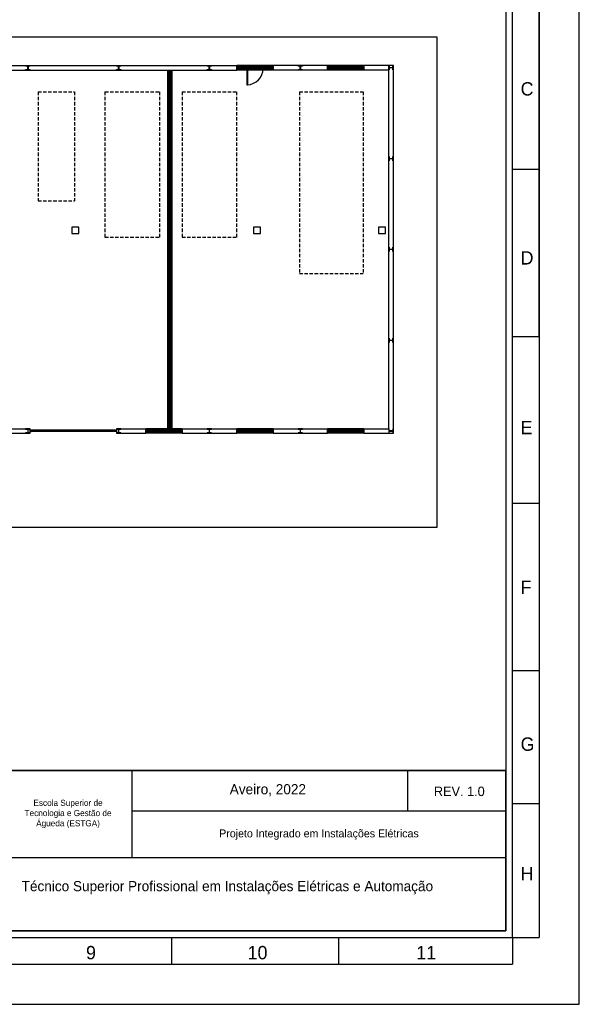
# Model space of a CAD drawing. Header units: millimetres. Extents: x -559 to 10735, y -2326 to 222.
# Tile 565 of 656: x 5576 to 5741, y -1013 to -721. Entities that reach past the tile are written whole.
import ezdxf

# ---------------------------------------------------------------- set-up
doc = ezdxf.new("R2010")
doc.units = ezdxf.units.MM
doc.header["$LTSCALE"] = 4
doc.linetypes.add('HIDDEN', pattern=[0.375, 0.25, -0.125])
for name, color, linetype in [('Cabeçalho', 252, 'Continuous'), ('Extremos da Area Total', 253, 'Continuous'), ('Modelo', 251, 'Continuous'), ('Modificaçoes da Planta Baixa', 255, 'Continuous'), ('Planta Baixa', 251, 'Continuous'), ('Texto Cabeçalho', 3, 'Continuous')]:
    doc.layers.add(name, color=color, linetype=linetype)

# ---------------------------------------------------------------- blocks, each defined once
blk = doc.blocks.new('AUW01D3S-flat-27-flat-1')
at = {"color": 9}
for p, q in [((0, 0.125), (-2, 0.125)), ((0, -0.125), (-2, -0.125))]:
    blk.add_line(p, q, dxfattribs=at)
blk = doc.blocks.new('AUD18D1S-flat-57-flat-1')
at = {"color": 9}
for p, q in [((-2, -0.125), (-2, 0.125)), ((0, 0.125), (0, -0.125))]:
    blk.add_line(p, q, dxfattribs=at)
blk = doc.blocks.new('AUD19D1S-flat-57-flat-1')
at = {"color": 9}
for p, q in [((-2, 0), (-2, 0)), ((0, 0), (0, 0))]:
    blk.add_line(p, q, dxfattribs=at)
blk = doc.blocks.new('AUD37D1S-flat-177-flat-1')
at = {"color": 9}
for p, q in [((-0.05, 0.05), (-0.05, -0.05)), ((0, 0.05), (-0.05, 0.05)), ((0, -0.05), (0, 0.05)), ((-0.05, -0.05), (0, -0.05))]:
    blk.add_line(p, q, dxfattribs=at)
at = {"color": 9, "width": 0.5, "flags": 3}
for p in [(-0.05, 0), (-0.05, -0.05)]:
    blk.add_attdef('JAMBPT', p, '', height=0.01, rotation=180, dxfattribs=at)
at = {"color": 9, "oblique": 36.8699, "width": 1.25, "flags": 3}
for p in [(-0.05, 0.05), (-0.05, 0), (-0.05, -0.05)]:
    blk.add_attdef('JAMBPT', p, '', height=0.00632, rotation=243.4349, dxfattribs=at)
blk = doc.blocks.new('AUD37D1S-flat-176-flat-1')
at = {"color": 9}
for p, q in [((0, -0.05), (0, 0.05)), ((0, 0.05), (0.05, 0.05)), ((0.05, 0.05), (0.05, -0.05)), ((0.05, -0.05), (0, -0.05))]:
    blk.add_line(p, q, dxfattribs=at)
at = {"color": 9, "text_generation_flag": 4, "width": 1.25, "flags": 3}
for p in [(0.05, 0.05), (0.05, 0), (0.05, -0.05)]:
    blk.add_attdef('JAMBPT', p, '', height=0.00632, rotation=296.5651, dxfattribs=at)
at = {"color": 9, "text_generation_flag": 4, "width": 0.5, "flags": 3}
for p in [(0.05, 0), (0.05, -0.05)]:
    blk.add_attdef('JAMBPT', p, '', height=0.01, dxfattribs=at)
blk = doc.blocks.new('AUD40D1S-flat-54-flat-1')
at = {"color": 9}
for p, q in [((-1, 0.05), (-1, -0.05)), ((1, 0.05), (-1, 0.05)), ((1, -0.05), (1, 0.05)), ((-1, -0.05), (1, -0.05))]:
    blk.add_line(p, q, dxfattribs=at)
blk = doc.blocks.new('AUD40D1S-flat-53-flat-1')
at = {"color": 9}
for p, q in [((-1, 0.05), (-1, -0.05)), ((1, 0.05), (-1, 0.05)), ((1, -0.05), (1, 0.05)), ((-1, -0.05), (1, -0.05))]:
    blk.add_line(p, q, dxfattribs=at)
blk = doc.blocks.new('AUD37D1S-flat-175-flat-1')
at = {"color": 9}
for p, q in [((-0.05, 0.05), (-0.05, -0.05)), ((0, 0.05), (-0.05, 0.05)), ((0, -0.05), (0, 0.05)), ((-0.05, -0.05), (0, -0.05))]:
    blk.add_line(p, q, dxfattribs=at)
at = {"color": 9, "width": 0.5, "flags": 3}
for p in [(-0.05, 0), (-0.05, -0.05)]:
    blk.add_attdef('JAMBPT', p, '', height=0.01, rotation=180, dxfattribs=at)
at = {"color": 9, "oblique": 36.8699, "width": 1.25, "flags": 3}
for p in [(-0.05, 0.05), (-0.05, 0), (-0.05, -0.05)]:
    blk.add_attdef('JAMBPT', p, '', height=0.00632, rotation=243.4349, dxfattribs=at)
blk = doc.blocks.new('AUD37D1S-flat-174-flat-1')
at = {"color": 9}
for p, q in [((-0.05, 0.05), (-0.05, -0.05)), ((0, 0.05), (-0.05, 0.05)), ((0, -0.05), (0, 0.05)), ((-0.05, -0.05), (0, -0.05))]:
    blk.add_line(p, q, dxfattribs=at)
at = {"color": 9, "width": 0.5, "flags": 3}
for p in [(-0.05, 0), (-0.05, -0.05)]:
    blk.add_attdef('JAMBPT', p, '', height=0.01, rotation=180, dxfattribs=at)
at = {"color": 9, "oblique": 36.8699, "width": 1.25, "flags": 3}
for p in [(-0.05, 0.05), (-0.05, 0), (-0.05, -0.05)]:
    blk.add_attdef('JAMBPT', p, '', height=0.00632, rotation=243.4349, dxfattribs=at)
blk = doc.blocks.new('AUD37D1S-flat-173-flat-1')
at = {"color": 9}
for p, q in [((-0.05, 0.05), (-0.05, -0.05)), ((0, 0.05), (-0.05, 0.05)), ((0, -0.05), (0, 0.05)), ((-0.05, -0.05), (0, -0.05))]:
    blk.add_line(p, q, dxfattribs=at)
at = {"color": 9, "width": 0.5, "flags": 3}
for p in [(-0.05, 0), (-0.05, -0.05)]:
    blk.add_attdef('JAMBPT', p, '', height=0.01, rotation=180, dxfattribs=at)
at = {"color": 9, "oblique": 36.8699, "width": 1.25, "flags": 3}
for p in [(-0.05, 0.05), (-0.05, 0), (-0.05, -0.05)]:
    blk.add_attdef('JAMBPT', p, '', height=0.00632, rotation=243.4349, dxfattribs=at)
blk = doc.blocks.new('AUW01D1S-flat-88-flat-1')
at = {"color": 9}
blk.add_line((0.21875, 0), (-0.21875, 0), dxfattribs=at)
blk = doc.blocks.new('AUW01D1S-flat-87-flat-1')
at = {"color": 9}
blk.add_line((0.21875, 0), (-0.21875, 0), dxfattribs=at)
blk = doc.blocks.new('AUW01D1S-flat-86-flat-1')
at = {"color": 9}
blk.add_line((0.21875, 0), (-0.21875, 0), dxfattribs=at)
blk = doc.blocks.new('AUW01D1S-flat-85-flat-1')
at = {"color": 9}
blk.add_line((0.21875, 0), (-0.21875, 0), dxfattribs=at)
blk = doc.blocks.new('AUW01D3S-flat-26-flat-1')
at = {"color": 9}
for p, q in [((0, 0.125), (-2, 0.125)), ((0, -0.125), (-2, -0.125))]:
    blk.add_line(p, q, dxfattribs=at)
blk = doc.blocks.new('AUD18D1S-flat-56-flat-1')
at = {"color": 9}
for p, q in [((-2, -0.125), (-2, 0.125)), ((0, 0.125), (0, -0.125))]:
    blk.add_line(p, q, dxfattribs=at)
blk = doc.blocks.new('AUD19D1S-flat-56-flat-1')
at = {"color": 9}
for p, q in [((-2, 0), (-2, 0)), ((0, 0), (0, 0))]:
    blk.add_line(p, q, dxfattribs=at)
blk = doc.blocks.new('AUD37D1S-flat-172-flat-1')
at = {"color": 9}
for p, q in [((-0.05, 0.05), (-0.05, -0.05)), ((0, 0.05), (-0.05, 0.05)), ((0, -0.05), (0, 0.05)), ((-0.05, -0.05), (0, -0.05))]:
    blk.add_line(p, q, dxfattribs=at)
at = {"color": 9, "width": 0.5, "flags": 3}
for p in [(-0.05, 0), (-0.05, -0.05)]:
    blk.add_attdef('JAMBPT', p, '', height=0.01, rotation=180, dxfattribs=at)
at = {"color": 9, "oblique": 36.8699, "width": 1.25, "flags": 3}
for p in [(-0.05, 0.05), (-0.05, 0), (-0.05, -0.05)]:
    blk.add_attdef('JAMBPT', p, '', height=0.00632, rotation=243.4349, dxfattribs=at)
blk = doc.blocks.new('AUD37D1S-flat-171-flat-1')
at = {"color": 9}
for p, q in [((0, -0.05), (0, 0.05)), ((0, 0.05), (0.05, 0.05)), ((0.05, 0.05), (0.05, -0.05)), ((0.05, -0.05), (0, -0.05))]:
    blk.add_line(p, q, dxfattribs=at)
at = {"color": 9, "text_generation_flag": 4, "width": 1.25, "flags": 3}
for p in [(0.05, 0.05), (0.05, 0), (0.05, -0.05)]:
    blk.add_attdef('JAMBPT', p, '', height=0.00632, rotation=296.5651, dxfattribs=at)
at = {"color": 9, "text_generation_flag": 4, "width": 0.5, "flags": 3}
for p in [(0.05, 0), (0.05, -0.05)]:
    blk.add_attdef('JAMBPT', p, '', height=0.01, dxfattribs=at)
blk = doc.blocks.new('AUD40D1S-flat-52-flat-1')
at = {"color": 9}
for p, q in [((-1, 0.05), (-1, -0.05)), ((1, 0.05), (-1, 0.05)), ((1, -0.05), (1, 0.05)), ((-1, -0.05), (1, -0.05))]:
    blk.add_line(p, q, dxfattribs=at)
blk = doc.blocks.new('AUD40D1S-flat-51-flat-1')
at = {"color": 9}
for p, q in [((-1, 0.05), (-1, -0.05)), ((1, 0.05), (-1, 0.05)), ((1, -0.05), (1, 0.05)), ((-1, -0.05), (1, -0.05))]:
    blk.add_line(p, q, dxfattribs=at)
blk = doc.blocks.new('AUD37D1S-flat-170-flat-1')
at = {"color": 9}
for p, q in [((-0.05, 0.05), (-0.05, -0.05)), ((0, 0.05), (-0.05, 0.05)), ((0, -0.05), (0, 0.05)), ((-0.05, -0.05), (0, -0.05))]:
    blk.add_line(p, q, dxfattribs=at)
at = {"color": 9, "width": 0.5, "flags": 3}
for p in [(-0.05, 0), (-0.05, -0.05)]:
    blk.add_attdef('JAMBPT', p, '', height=0.01, rotation=180, dxfattribs=at)
at = {"color": 9, "oblique": 36.8699, "width": 1.25, "flags": 3}
for p in [(-0.05, 0.05), (-0.05, 0), (-0.05, -0.05)]:
    blk.add_attdef('JAMBPT', p, '', height=0.00632, rotation=243.4349, dxfattribs=at)
blk = doc.blocks.new('AUD37D1S-flat-169-flat-1')
at = {"color": 9}
for p, q in [((-0.05, 0.05), (-0.05, -0.05)), ((0, 0.05), (-0.05, 0.05)), ((0, -0.05), (0, 0.05)), ((-0.05, -0.05), (0, -0.05))]:
    blk.add_line(p, q, dxfattribs=at)
at = {"color": 9, "width": 0.5, "flags": 3}
for p in [(-0.05, 0), (-0.05, -0.05)]:
    blk.add_attdef('JAMBPT', p, '', height=0.01, rotation=180, dxfattribs=at)
at = {"color": 9, "oblique": 36.8699, "width": 1.25, "flags": 3}
for p in [(-0.05, 0.05), (-0.05, 0), (-0.05, -0.05)]:
    blk.add_attdef('JAMBPT', p, '', height=0.00632, rotation=243.4349, dxfattribs=at)
blk = doc.blocks.new('AUD37D1S-flat-168-flat-1')
at = {"color": 9}
for p, q in [((-0.05, 0.05), (-0.05, -0.05)), ((0, 0.05), (-0.05, 0.05)), ((0, -0.05), (0, 0.05)), ((-0.05, -0.05), (0, -0.05))]:
    blk.add_line(p, q, dxfattribs=at)
at = {"color": 9, "width": 0.5, "flags": 3}
for p in [(-0.05, 0), (-0.05, -0.05)]:
    blk.add_attdef('JAMBPT', p, '', height=0.01, rotation=180, dxfattribs=at)
at = {"color": 9, "oblique": 36.8699, "width": 1.25, "flags": 3}
for p in [(-0.05, 0.05), (-0.05, 0), (-0.05, -0.05)]:
    blk.add_attdef('JAMBPT', p, '', height=0.00632, rotation=243.4349, dxfattribs=at)
blk = doc.blocks.new('AUW01D1S-flat-84-flat-1')
at = {"color": 9}
blk.add_line((0.21875, 0), (-0.21875, 0), dxfattribs=at)
blk = doc.blocks.new('AUW01D1S-flat-83-flat-1')
at = {"color": 9}
blk.add_line((0.21875, 0), (-0.21875, 0), dxfattribs=at)
blk = doc.blocks.new('AUW01D1S-flat-82-flat-1')
at = {"color": 9}
blk.add_line((0.21875, 0), (-0.21875, 0), dxfattribs=at)
blk = doc.blocks.new('AUW01D1S-flat-81-flat-1')
at = {"color": 9}
blk.add_line((0.21875, 0), (-0.21875, 0), dxfattribs=at)
blk = doc.blocks.new('AUW01D3S-flat-25-flat-1')
at = {"color": 9}
for p, q in [((0, 0.125), (-2, 0.125)), ((0, -0.125), (-2, -0.125))]:
    blk.add_line(p, q, dxfattribs=at)
blk = doc.blocks.new('AUD18D1S-flat-55-flat-1')
at = {"color": 9}
for p, q in [((-2, -0.125), (-2, 0.125)), ((0, 0.125), (0, -0.125))]:
    blk.add_line(p, q, dxfattribs=at)
blk = doc.blocks.new('AUD19D1S-flat-55-flat-1')
at = {"color": 9}
for p, q in [((-2, 0), (-2, 0)), ((0, 0), (0, 0))]:
    blk.add_line(p, q, dxfattribs=at)
blk = doc.blocks.new('AUD37D1S-flat-167-flat-1')
at = {"color": 9}
for p, q in [((-0.05, 0.05), (-0.05, -0.05)), ((0, 0.05), (-0.05, 0.05)), ((0, -0.05), (0, 0.05)), ((-0.05, -0.05), (0, -0.05))]:
    blk.add_line(p, q, dxfattribs=at)
at = {"color": 9, "width": 0.5, "flags": 3}
for p in [(-0.05, 0), (-0.05, -0.05)]:
    blk.add_attdef('JAMBPT', p, '', height=0.01, rotation=180, dxfattribs=at)
at = {"color": 9, "oblique": 36.8699, "width": 1.25, "flags": 3}
for p in [(-0.05, 0.05), (-0.05, 0), (-0.05, -0.05)]:
    blk.add_attdef('JAMBPT', p, '', height=0.00632, rotation=243.4349, dxfattribs=at)
blk = doc.blocks.new('AUD37D1S-flat-166-flat-1')
at = {"color": 9}
for p, q in [((0, -0.05), (0, 0.05)), ((0, 0.05), (0.05, 0.05)), ((0.05, 0.05), (0.05, -0.05)), ((0.05, -0.05), (0, -0.05))]:
    blk.add_line(p, q, dxfattribs=at)
at = {"color": 9, "text_generation_flag": 4, "width": 1.25, "flags": 3}
for p in [(0.05, 0.05), (0.05, 0), (0.05, -0.05)]:
    blk.add_attdef('JAMBPT', p, '', height=0.00632, rotation=296.5651, dxfattribs=at)
at = {"color": 9, "text_generation_flag": 4, "width": 0.5, "flags": 3}
for p in [(0.05, 0), (0.05, -0.05)]:
    blk.add_attdef('JAMBPT', p, '', height=0.01, dxfattribs=at)
blk = doc.blocks.new('AUD40D1S-flat-50-flat-1')
at = {"color": 9}
for p, q in [((-1, 0.05), (-1, -0.05)), ((1, 0.05), (-1, 0.05)), ((1, -0.05), (1, 0.05)), ((-1, -0.05), (1, -0.05))]:
    blk.add_line(p, q, dxfattribs=at)
blk = doc.blocks.new('AUD40D1S-flat-49-flat-1')
at = {"color": 9}
for p, q in [((-1, 0.05), (-1, -0.05)), ((1, 0.05), (-1, 0.05)), ((1, -0.05), (1, 0.05)), ((-1, -0.05), (1, -0.05))]:
    blk.add_line(p, q, dxfattribs=at)
blk = doc.blocks.new('AUD37D1S-flat-165-flat-1')
at = {"color": 9}
for p, q in [((-0.05, 0.05), (-0.05, -0.05)), ((0, 0.05), (-0.05, 0.05)), ((0, -0.05), (0, 0.05)), ((-0.05, -0.05), (0, -0.05))]:
    blk.add_line(p, q, dxfattribs=at)
at = {"color": 9, "width": 0.5, "flags": 3}
for p in [(-0.05, 0), (-0.05, -0.05)]:
    blk.add_attdef('JAMBPT', p, '', height=0.01, rotation=180, dxfattribs=at)
at = {"color": 9, "oblique": 36.8699, "width": 1.25, "flags": 3}
for p in [(-0.05, 0.05), (-0.05, 0), (-0.05, -0.05)]:
    blk.add_attdef('JAMBPT', p, '', height=0.00632, rotation=243.4349, dxfattribs=at)
blk = doc.blocks.new('AUD37D1S-flat-164-flat-1')
at = {"color": 9}
for p, q in [((-0.05, 0.05), (-0.05, -0.05)), ((0, 0.05), (-0.05, 0.05)), ((0, -0.05), (0, 0.05)), ((-0.05, -0.05), (0, -0.05))]:
    blk.add_line(p, q, dxfattribs=at)
at = {"color": 9, "width": 0.5, "flags": 3}
for p in [(-0.05, 0), (-0.05, -0.05)]:
    blk.add_attdef('JAMBPT', p, '', height=0.01, rotation=180, dxfattribs=at)
at = {"color": 9, "oblique": 36.8699, "width": 1.25, "flags": 3}
for p in [(-0.05, 0.05), (-0.05, 0), (-0.05, -0.05)]:
    blk.add_attdef('JAMBPT', p, '', height=0.00632, rotation=243.4349, dxfattribs=at)
blk = doc.blocks.new('AUD37D1S-flat-163-flat-1')
at = {"color": 9}
for p, q in [((-0.05, 0.05), (-0.05, -0.05)), ((0, 0.05), (-0.05, 0.05)), ((0, -0.05), (0, 0.05)), ((-0.05, -0.05), (0, -0.05))]:
    blk.add_line(p, q, dxfattribs=at)
at = {"color": 9, "width": 0.5, "flags": 3}
for p in [(-0.05, 0), (-0.05, -0.05)]:
    blk.add_attdef('JAMBPT', p, '', height=0.01, rotation=180, dxfattribs=at)
at = {"color": 9, "oblique": 36.8699, "width": 1.25, "flags": 3}
for p in [(-0.05, 0.05), (-0.05, 0), (-0.05, -0.05)]:
    blk.add_attdef('JAMBPT', p, '', height=0.00632, rotation=243.4349, dxfattribs=at)
blk = doc.blocks.new('AUW01D1S-flat-80-flat-1')
at = {"color": 9}
blk.add_line((0.21875, 0), (-0.21875, 0), dxfattribs=at)
blk = doc.blocks.new('AUW01D1S-flat-79-flat-1')
at = {"color": 9}
blk.add_line((0.21875, 0), (-0.21875, 0), dxfattribs=at)
blk = doc.blocks.new('AUW01D1S-flat-78-flat-1')
at = {"color": 9}
blk.add_line((0.21875, 0), (-0.21875, 0), dxfattribs=at)
blk = doc.blocks.new('AUW01D1S-flat-77-flat-1')
at = {"color": 9}
blk.add_line((0.21875, 0), (-0.21875, 0), dxfattribs=at)
blk = doc.blocks.new('AUW01D3S-flat-24-flat-1')
at = {"color": 9}
for p, q in [((0, 0.125), (-2, 0.125)), ((0, -0.125), (-2, -0.125))]:
    blk.add_line(p, q, dxfattribs=at)
blk = doc.blocks.new('AUD18D1S-flat-54-flat-1')
at = {"color": 9}
for p, q in [((-2, -0.125), (-2, 0.125)), ((0, 0.125), (0, -0.125))]:
    blk.add_line(p, q, dxfattribs=at)
blk = doc.blocks.new('AUD19D1S-flat-54-flat-1')
at = {"color": 9}
for p, q in [((-2, 0), (-2, 0)), ((0, 0), (0, 0))]:
    blk.add_line(p, q, dxfattribs=at)
blk = doc.blocks.new('AUD37D1S-flat-162-flat-1')
at = {"color": 9}
for p, q in [((-0.05, 0.05), (-0.05, -0.05)), ((0, 0.05), (-0.05, 0.05)), ((0, -0.05), (0, 0.05)), ((-0.05, -0.05), (0, -0.05))]:
    blk.add_line(p, q, dxfattribs=at)
at = {"color": 9, "width": 0.5, "flags": 3}
for p in [(-0.05, 0), (-0.05, -0.05)]:
    blk.add_attdef('JAMBPT', p, '', height=0.01, rotation=180, dxfattribs=at)
at = {"color": 9, "oblique": 36.8699, "width": 1.25, "flags": 3}
for p in [(-0.05, 0.05), (-0.05, 0), (-0.05, -0.05)]:
    blk.add_attdef('JAMBPT', p, '', height=0.00632, rotation=243.4349, dxfattribs=at)
blk = doc.blocks.new('AUD37D1S-flat-161-flat-1')
at = {"color": 9}
for p, q in [((0, -0.05), (0, 0.05)), ((0, 0.05), (0.05, 0.05)), ((0.05, 0.05), (0.05, -0.05)), ((0.05, -0.05), (0, -0.05))]:
    blk.add_line(p, q, dxfattribs=at)
at = {"color": 9, "text_generation_flag": 4, "width": 1.25, "flags": 3}
for p in [(0.05, 0.05), (0.05, 0), (0.05, -0.05)]:
    blk.add_attdef('JAMBPT', p, '', height=0.00632, rotation=296.5651, dxfattribs=at)
at = {"color": 9, "text_generation_flag": 4, "width": 0.5, "flags": 3}
for p in [(0.05, 0), (0.05, -0.05)]:
    blk.add_attdef('JAMBPT', p, '', height=0.01, dxfattribs=at)
blk = doc.blocks.new('AUD40D1S-flat-48-flat-1')
at = {"color": 9}
for p, q in [((-1, 0.05), (-1, -0.05)), ((1, 0.05), (-1, 0.05)), ((1, -0.05), (1, 0.05)), ((-1, -0.05), (1, -0.05))]:
    blk.add_line(p, q, dxfattribs=at)
blk = doc.blocks.new('AUD40D1S-flat-47-flat-1')
at = {"color": 9}
for p, q in [((-1, 0.05), (-1, -0.05)), ((1, 0.05), (-1, 0.05)), ((1, -0.05), (1, 0.05)), ((-1, -0.05), (1, -0.05))]:
    blk.add_line(p, q, dxfattribs=at)
blk = doc.blocks.new('AUD37D1S-flat-160-flat-1')
at = {"color": 9}
for p, q in [((-0.05, 0.05), (-0.05, -0.05)), ((0, 0.05), (-0.05, 0.05)), ((0, -0.05), (0, 0.05)), ((-0.05, -0.05), (0, -0.05))]:
    blk.add_line(p, q, dxfattribs=at)
at = {"color": 9, "width": 0.5, "flags": 3}
for p in [(-0.05, 0), (-0.05, -0.05)]:
    blk.add_attdef('JAMBPT', p, '', height=0.01, rotation=180, dxfattribs=at)
at = {"color": 9, "oblique": 36.8699, "width": 1.25, "flags": 3}
for p in [(-0.05, 0.05), (-0.05, 0), (-0.05, -0.05)]:
    blk.add_attdef('JAMBPT', p, '', height=0.00632, rotation=243.4349, dxfattribs=at)
blk = doc.blocks.new('AUD37D1S-flat-159-flat-1')
at = {"color": 9}
for p, q in [((-0.05, 0.05), (-0.05, -0.05)), ((0, 0.05), (-0.05, 0.05)), ((0, -0.05), (0, 0.05)), ((-0.05, -0.05), (0, -0.05))]:
    blk.add_line(p, q, dxfattribs=at)
at = {"color": 9, "width": 0.5, "flags": 3}
for p in [(-0.05, 0), (-0.05, -0.05)]:
    blk.add_attdef('JAMBPT', p, '', height=0.01, rotation=180, dxfattribs=at)
at = {"color": 9, "oblique": 36.8699, "width": 1.25, "flags": 3}
for p in [(-0.05, 0.05), (-0.05, 0), (-0.05, -0.05)]:
    blk.add_attdef('JAMBPT', p, '', height=0.00632, rotation=243.4349, dxfattribs=at)
blk = doc.blocks.new('AUD37D1S-flat-158-flat-1')
at = {"color": 9}
for p, q in [((-0.05, 0.05), (-0.05, -0.05)), ((0, 0.05), (-0.05, 0.05)), ((0, -0.05), (0, 0.05)), ((-0.05, -0.05), (0, -0.05))]:
    blk.add_line(p, q, dxfattribs=at)
at = {"color": 9, "width": 0.5, "flags": 3}
for p in [(-0.05, 0), (-0.05, -0.05)]:
    blk.add_attdef('JAMBPT', p, '', height=0.01, rotation=180, dxfattribs=at)
at = {"color": 9, "oblique": 36.8699, "width": 1.25, "flags": 3}
for p in [(-0.05, 0.05), (-0.05, 0), (-0.05, -0.05)]:
    blk.add_attdef('JAMBPT', p, '', height=0.00632, rotation=243.4349, dxfattribs=at)
blk = doc.blocks.new('AUW01D1S-flat-76-flat-1')
at = {"color": 9}
blk.add_line((0.21875, 0), (-0.21875, 0), dxfattribs=at)
blk = doc.blocks.new('AUW01D1S-flat-75-flat-1')
at = {"color": 9}
blk.add_line((0.21875, 0), (-0.21875, 0), dxfattribs=at)
blk = doc.blocks.new('AUW01D1S-flat-74-flat-1')
at = {"color": 9}
blk.add_line((0.21875, 0), (-0.21875, 0), dxfattribs=at)
blk = doc.blocks.new('AUW01D1S-flat-73-flat-1')
at = {"color": 9}
blk.add_line((0.21875, 0), (-0.21875, 0), dxfattribs=at)
blk = doc.blocks.new('AUW01D3S-flat-23-flat-1')
at = {"color": 9}
for p, q in [((0, 0.125), (-2, 0.125)), ((0, -0.125), (-2, -0.125))]:
    blk.add_line(p, q, dxfattribs=at)
blk = doc.blocks.new('AUD18D1S-flat-53-flat-1')
at = {"color": 9}
for p, q in [((-2, -0.125), (-2, 0.125)), ((0, 0.125), (0, -0.125))]:
    blk.add_line(p, q, dxfattribs=at)
blk = doc.blocks.new('AUD19D1S-flat-53-flat-1')
at = {"color": 9}
for p, q in [((-2, 0), (-2, 0)), ((0, 0), (0, 0))]:
    blk.add_line(p, q, dxfattribs=at)
blk = doc.blocks.new('AUD37D1S-flat-157-flat-1')
at = {"color": 9}
for p, q in [((-0.05, 0.05), (-0.05, -0.05)), ((0, 0.05), (-0.05, 0.05)), ((0, -0.05), (0, 0.05)), ((-0.05, -0.05), (0, -0.05))]:
    blk.add_line(p, q, dxfattribs=at)
at = {"color": 9, "width": 0.5, "flags": 3}
for p in [(-0.05, 0), (-0.05, -0.05)]:
    blk.add_attdef('JAMBPT', p, '', height=0.01, rotation=180, dxfattribs=at)
at = {"color": 9, "oblique": 36.8699, "width": 1.25, "flags": 3}
for p in [(-0.05, 0.05), (-0.05, 0), (-0.05, -0.05)]:
    blk.add_attdef('JAMBPT', p, '', height=0.00632, rotation=243.4349, dxfattribs=at)
blk = doc.blocks.new('AUD37D1S-flat-156-flat-1')
at = {"color": 9}
for p, q in [((0, -0.05), (0, 0.05)), ((0, 0.05), (0.05, 0.05)), ((0.05, 0.05), (0.05, -0.05)), ((0.05, -0.05), (0, -0.05))]:
    blk.add_line(p, q, dxfattribs=at)
at = {"color": 9, "text_generation_flag": 4, "width": 1.25, "flags": 3}
for p in [(0.05, 0.05), (0.05, 0), (0.05, -0.05)]:
    blk.add_attdef('JAMBPT', p, '', height=0.00632, rotation=296.5651, dxfattribs=at)
at = {"color": 9, "text_generation_flag": 4, "width": 0.5, "flags": 3}
for p in [(0.05, 0), (0.05, -0.05)]:
    blk.add_attdef('JAMBPT', p, '', height=0.01, dxfattribs=at)
blk = doc.blocks.new('AUD40D1S-flat-46-flat-1')
at = {"color": 9}
for p, q in [((-1, 0.05), (-1, -0.05)), ((1, 0.05), (-1, 0.05)), ((1, -0.05), (1, 0.05)), ((-1, -0.05), (1, -0.05))]:
    blk.add_line(p, q, dxfattribs=at)
blk = doc.blocks.new('AUD40D1S-flat-45-flat-1')
at = {"color": 9}
for p, q in [((-1, 0.05), (-1, -0.05)), ((1, 0.05), (-1, 0.05)), ((1, -0.05), (1, 0.05)), ((-1, -0.05), (1, -0.05))]:
    blk.add_line(p, q, dxfattribs=at)
blk = doc.blocks.new('AUD37D1S-flat-155-flat-1')
at = {"color": 9}
for p, q in [((-0.05, 0.05), (-0.05, -0.05)), ((0, 0.05), (-0.05, 0.05)), ((0, -0.05), (0, 0.05)), ((-0.05, -0.05), (0, -0.05))]:
    blk.add_line(p, q, dxfattribs=at)
at = {"color": 9, "width": 0.5, "flags": 3}
for p in [(-0.05, 0), (-0.05, -0.05)]:
    blk.add_attdef('JAMBPT', p, '', height=0.01, rotation=180, dxfattribs=at)
at = {"color": 9, "oblique": 36.8699, "width": 1.25, "flags": 3}
for p in [(-0.05, 0.05), (-0.05, 0), (-0.05, -0.05)]:
    blk.add_attdef('JAMBPT', p, '', height=0.00632, rotation=243.4349, dxfattribs=at)
blk = doc.blocks.new('AUD37D1S-flat-154-flat-1')
at = {"color": 9}
for p, q in [((-0.05, 0.05), (-0.05, -0.05)), ((0, 0.05), (-0.05, 0.05)), ((0, -0.05), (0, 0.05)), ((-0.05, -0.05), (0, -0.05))]:
    blk.add_line(p, q, dxfattribs=at)
at = {"color": 9, "width": 0.5, "flags": 3}
for p in [(-0.05, 0), (-0.05, -0.05)]:
    blk.add_attdef('JAMBPT', p, '', height=0.01, rotation=180, dxfattribs=at)
at = {"color": 9, "oblique": 36.8699, "width": 1.25, "flags": 3}
for p in [(-0.05, 0.05), (-0.05, 0), (-0.05, -0.05)]:
    blk.add_attdef('JAMBPT', p, '', height=0.00632, rotation=243.4349, dxfattribs=at)
blk = doc.blocks.new('AUD37D1S-flat-153-flat-1')
at = {"color": 9}
for p, q in [((-0.05, 0.05), (-0.05, -0.05)), ((0, 0.05), (-0.05, 0.05)), ((0, -0.05), (0, 0.05)), ((-0.05, -0.05), (0, -0.05))]:
    blk.add_line(p, q, dxfattribs=at)
at = {"color": 9, "width": 0.5, "flags": 3}
for p in [(-0.05, 0), (-0.05, -0.05)]:
    blk.add_attdef('JAMBPT', p, '', height=0.01, rotation=180, dxfattribs=at)
at = {"color": 9, "oblique": 36.8699, "width": 1.25, "flags": 3}
for p in [(-0.05, 0.05), (-0.05, 0), (-0.05, -0.05)]:
    blk.add_attdef('JAMBPT', p, '', height=0.00632, rotation=243.4349, dxfattribs=at)
blk = doc.blocks.new('AUW01D1S-flat-72-flat-1')
at = {"color": 9}
blk.add_line((0.21875, 0), (-0.21875, 0), dxfattribs=at)
blk = doc.blocks.new('AUW01D1S-flat-71-flat-1')
at = {"color": 9}
blk.add_line((0.21875, 0), (-0.21875, 0), dxfattribs=at)
blk = doc.blocks.new('AUW01D1S-flat-70-flat-1')
at = {"color": 9}
blk.add_line((0.21875, 0), (-0.21875, 0), dxfattribs=at)
blk = doc.blocks.new('AUW01D1S-flat-69-flat-1')
at = {"color": 9}
blk.add_line((0.21875, 0), (-0.21875, 0), dxfattribs=at)
blk = doc.blocks.new('AUD18D1S-flat-22-flat-1')
at = {"color": 9}
for p, q in [((0, -0.125), (0, 0.125)), ((4.75, 0.125), (4.75, -0.125))]:
    blk.add_line(p, q, dxfattribs=at)
blk = doc.blocks.new('AUD19D1S-flat-22-flat-1')
at = {"color": 9}
for p, q in [((0, 0), (0, 0)), ((4.75, 0), (4.75, 0))]:
    blk.add_line(p, q, dxfattribs=at)
blk = doc.blocks.new('AUD37D1S-flat-62-flat-1')
at = {"color": 9}
for p, q in [((0, 0.0375), (0, -0.0375)), ((0.05, 0.0375), (0, 0.0375)), ((0.05, -0.0375), (0.05, 0.0375)), ((0, -0.0375), (0.05, -0.0375))]:
    blk.add_line(p, q, dxfattribs=at)
at = {"color": 9, "oblique": 22.61986, "width": 1.083333, "flags": 3}
for p in [(0.05, 0.0375), (0.05, 0), (0.05, -0.0375)]:
    blk.add_attdef('JAMBPT', p, '', height=0.00588, rotation=56.30993, dxfattribs=at)
at = {"color": 9, "width": 0.666667, "flags": 3}
for p in [(0.05, 0.0375), (0.05, 0)]:
    blk.add_attdef('JAMBPT', p, '', height=0.0075, dxfattribs=at)
blk = doc.blocks.new('AUD37D1S-flat-61-flat-1')
at = {"color": 9}
for p, q in [((-0.05, 0.0375), (0, 0.0375)), ((-0.05, -0.0375), (-0.05, 0.0375)), ((0, 0.0375), (0, -0.0375)), ((0, -0.0375), (-0.05, -0.0375))]:
    blk.add_line(p, q, dxfattribs=at)
at = {"color": 9, "text_generation_flag": 4, "flags": 3}
for p, height, rotation, width in [((-0.05, 0.0375), 0.0075, 180, 0.666667), ((-0.05, 0), 0.0075, 180, 0.666667), ((-0.05, 0.0375), 0.00588, 123.69007, 1.083333), ((-0.05, 0), 0.00588, 123.69007, 1.083333), ((-0.05, -0.0375), 0.00588, 123.69007, 1.083333)]:
    blk.add_attdef('JAMBPT', p, '', height=height, rotation=rotation, dxfattribs=dict(at, width=width))
blk = doc.blocks.new('AUD41D1S-flat-12-flat-1')
at = {"color": 9}
for p, q in [((-2.375, 0.0375), (-2.375, -0.0375)), ((2.375, -0.0375), (2.375, 0.0375))]:
    blk.add_line(p, q, dxfattribs=at)
blk = doc.blocks.new('AUD10D1S-flat-1-flat-1')
at = {"color": 9}
for p, q in [((0, 0), (0, -0.05)), ((4.65, 0), (0, 0)), ((4.65, -0.05), (4.65, 0)), ((0, -0.05), (4.65, -0.05))]:
    blk.add_line(p, q, dxfattribs=at)
blk = doc.blocks.new('AUD18D1S-flat-21-flat-1')
at = {"color": 9}
for p, q in [((-1, -0.125), (-1, 0.125)), ((0, 0.125), (0, -0.125))]:
    blk.add_line(p, q, dxfattribs=at)
blk = doc.blocks.new('AUD19D1S-flat-21-flat-1')
at = {"color": 9}
for p, q in [((0, 0), (0, 0)), ((-1, 0), (-1, 0))]:
    blk.add_line(p, q, dxfattribs=at)
blk = doc.blocks.new('AUD37D1S-flat-60-flat-1')
at = {"color": 9}
for p, q in [((-0.05, 0.0375), (-0.05, -0.0375)), ((0, 0.0375), (-0.05, 0.0375)), ((0, -0.0375), (0, 0.0375)), ((-0.05, -0.0375), (0, -0.0375))]:
    blk.add_line(p, q, dxfattribs=at)
at = {"color": 9, "width": 0.666667, "flags": 3}
for p in [(-0.05, 0), (-0.05, -0.0375)]:
    blk.add_attdef('JAMBPT', p, '', height=0.0075, rotation=180, dxfattribs=at)
at = {"color": 9, "oblique": 22.61986, "width": 1.083333, "flags": 3}
for p in [(-0.05, 0.0375), (-0.05, 0), (-0.05, -0.0375)]:
    blk.add_attdef('JAMBPT', p, '', height=0.00588, rotation=236.30993, dxfattribs=at)
blk = doc.blocks.new('AUD37D1S-flat-59-flat-1')
at = {"color": 9}
for p, q in [((0, -0.0375), (0, 0.0375)), ((0, 0.0375), (0.05, 0.0375)), ((0.05, 0.0375), (0.05, -0.0375)), ((0.05, -0.0375), (0, -0.0375))]:
    blk.add_line(p, q, dxfattribs=at)
at = {"color": 9, "text_generation_flag": 4, "width": 1.083333, "flags": 3}
for p in [(0.05, 0.0375), (0.05, 0), (0.05, -0.0375)]:
    blk.add_attdef('JAMBPT', p, '', height=0.00588, rotation=303.69007, dxfattribs=at)
at = {"color": 9, "text_generation_flag": 4, "width": 0.666667, "flags": 3}
for p in [(0.05, 0), (0.05, -0.0375)]:
    blk.add_attdef('JAMBPT', p, '', height=0.0075, dxfattribs=at)
blk = doc.blocks.new('AUD41D1S-flat-11-flat-1')
at = {"color": 9}
for p, q in [((-0.5, 0.0375), (-0.5, -0.0375)), ((0.5, -0.0375), (0.5, 0.0375))]:
    blk.add_line(p, q, dxfattribs=at)
blk = doc.blocks.new('AUD29D1S-flat-15-flat-1')
at = {"color": 9}
for p, q in [((-0.45, 0), (-0.406, 0)), ((-0.45, 0), (-0.45, -0.9)), ((-0.406, 0), (-0.406, -0.9)), ((-0.45, -0.9), (-0.406, -0.9))]:
    blk.add_line(p, q, dxfattribs=at)
blk.add_ellipse((-0.45, 0), major_axis=(-0.636, -0.636), ratio=1, start_param=0.834028, end_param=2.356194, dxfattribs=at)

msp = doc.modelspace()

# ---------------------------------------------------------------- hatches: boundary and pattern name
at = {"layer": 'Modificaçoes da Planta Baixa'}
h = msp.add_hatch(dxfattribs=at)
h.set_pattern_fill('ANSI36', color=256, scale=0.035282)
h.set_pattern_definition([(45, (4842.27434, 193.47079), (0.059407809, 0.217828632), [0.280051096, -0.05601022, 0, -0.05601022])])
h.paths.add_polyline_path([(5619.55, -736.33), (5619.47, -736.33), (5619.47, -842.51), (5619.55, -842.51)])
h.paths.add_polyline_path([(5619.75, -736.33), (5619.67, -736.33), (5619.67, -842.51), (5619.75, -842.51)])
h.paths.add_polyline_path([(5620.06, -736.33), (5619.98, -736.33), (5619.98, -842.51), (5620.06, -842.51)])
h.paths.add_polyline_path([(5620.37, -736.33), (5620.29, -736.33), (5620.29, -842.51), (5620.37, -842.51)])
h.paths.add_polyline_path([(5620.57, -736.33), (5620.48, -736.33), (5620.48, -842.51), (5620.57, -842.51)])

# ---------------------------------------------------------------- linework, layer by layer
at = {"layer": 'Cabeçalho'}
msp.add_line((5690.46, -955.73), (5690.46, -943.73), dxfattribs=at)
at = {"layer": 'Extremos da Area Total'}
msp.add_lwpolyline([(5196.19, -743.4), (5196.19, -726.48), (5699, -726.48), (5699, -871.76), (5196.19, -871.76), (5196.19, -746.25)], dxfattribs=at)
at = {"layer": 'Modelo'}
for p, q in [((5729.36, -716.34), (5729.36, -993.16)), ((5729.36, -815.21), (5729.36, -716.34)), ((5729.36, -765.77), (5721.45, -765.77)), ((5721.45, -815.21), (5729.36, -815.21)), ((5729.36, -815.21), (5729.36, -914.07)), ((5729.36, -864.64), (5721.45, -864.64)), ((5721.45, -914.07), (5729.36, -914.07)), ((5729.36, -914.07), (5729.36, -993.16)), ((5608.74, -943.73), (5608.74, -969.44)), ((5719.47, -955.73), (5608.74, -955.73)), ((5729.36, -953.62), (5721.45, -953.62)), ((5533.61, -969.44), (5719.47, -969.44)), ((5620.61, -1001.07), (5620.61, -993.16)), ((5670.04, -1001.07), (5670.04, -993.16)), ((5721.45, -993.16), (5729.36, -993.16)), ((5721.45, -993.16), (5721.45, -1001.07)), ((5274.58, -1001.07), (5721.45, -1001.07)), ((5571.17, -1001.07), (5670.04, -1001.07))]:
    msp.add_line(p, q, dxfattribs=at)
for points in [[(5153.96, -1012.94), (5741.22, -1012.94), (5741.22, -597.7), (5153.96, -597.7)], [(5173.74, -993.16), (5721.45, -993.16), (5721.45, -617.48), (5173.74, -617.48)], [(5719.47, -991.19), (5175.71, -991.19), (5175.71, -619.45), (5719.47, -619.45)], [(5175.71, -943.73), (5719.47, -943.73), (5719.47, -991.19), (5175.71, -991.19)], [(5719.47, -943.73), (5175.71, -943.73), (5175.71, -991.19), (5719.47, -991.19)]]:
    msp.add_lwpolyline(points, close=True, dxfattribs=at)
at = {"layer": 'Modificaçoes da Planta Baixa'}
msp.add_line((5620.57, -842.51), (5619.47, -842.51), dxfattribs=at)
for points in [[(5619.47, -842.51), (5619.47, -736.33), (5620.57, -736.33), (5620.57, -842.51)], [(5619.55, -842.51), (5619.55, -736.33), (5619.67, -736.33), (5619.67, -842.51)], [(5619.75, -842.51), (5619.75, -736.33), (5620.29, -736.33), (5620.29, -842.51)], [(5619.98, -842.51), (5619.98, -736.33), (5620.06, -736.33), (5620.06, -842.51)], [(5620.37, -842.51), (5620.37, -736.33), (5620.48, -736.33), (5620.48, -842.51)]]:
    msp.add_lwpolyline(points, dxfattribs=at)
at = {"layer": 'Planta Baixa'}
for p, q in [((5340.22, -734.99), (5639.81, -734.99)), ((5340.22, -736.33), (5639.81, -736.33)), ((5666.69, -734.99), (5650.56, -734.99)), ((5666.69, -736.33), (5650.56, -736.33)), ((5686.18, -734.99), (5677.44, -734.99)), ((5684.83, -736.33), (5677.44, -736.33)), ((5684.83, -842.51), (5684.83, -736.33)), ((5686.18, -843.86), (5686.18, -734.99)), ((5569.91, -842.51), (5578.65, -842.51)), ((5604.19, -842.51), (5612.92, -842.51)), ((5623.68, -842.51), (5639.81, -842.51)), ((5650.56, -842.51), (5666.69, -842.51)), ((5677.44, -842.51), (5684.83, -842.51)), ((5569.91, -843.86), (5578.65, -843.86)), ((5591.42, -842.98), (5591.42, -843.25)), ((5604.19, -843.86), (5612.92, -843.86)), ((5623.68, -843.86), (5639.81, -843.86)), ((5650.56, -843.86), (5666.69, -843.86)), ((5677.44, -843.86), (5686.18, -843.86))]:
    msp.add_line(p, q, dxfattribs=at)
at = {"layer": 'Planta Baixa', "linetype": 'HIDDEN'}
for p, q in [((5581.02, -742.77), (5591.77, -742.77)), ((5581.02, -742.77), (5581.02, -775.03)), ((5591.77, -742.77), (5591.77, -775.03)), ((5600.81, -742.77), (5616.93, -742.77)), ((5600.81, -742.77), (5600.81, -785.78)), ((5616.93, -742.77), (5616.93, -785.78)), ((5623.65, -742.77), (5623.65, -785.78)), ((5623.65, -742.77), (5639.78, -742.77)), ((5639.78, -742.77), (5639.78, -785.78)), ((5658.38, -742.77), (5677.2, -742.77)), ((5658.38, -742.77), (5658.38, -796.54)), ((5677.2, -742.77), (5677.2, -796.54)), ((5581.02, -775.03), (5591.77, -775.03)), ((5600.81, -785.78), (5616.93, -785.78)), ((5623.65, -785.78), (5639.78, -785.78)), ((5658.38, -796.54), (5677.2, -796.54))]:
    msp.add_line(p, q, dxfattribs=at)
at = {"layer": 'Planta Baixa'}
for points in [[(5578.62, -735.01), (5578.62, -735.12), (5578.09, -735.12, 0.414214), (5578.03, -735.18), (5578.03, -736.14, 0.414214), (5578.09, -736.2), (5578.62, -736.2), (5578.62, -736.3), (5577.33, -736.3), (5577.33, -736.2), (5577.87, -736.2, 0.414214), (5577.93, -736.14), (5577.93, -735.18, 0.414214), (5577.87, -735.12), (5577.33, -735.12), (5577.33, -735.01)], [(5605.51, -735.02), (5605.51, -735.13), (5604.97, -735.12, 0.414214), (5604.92, -735.18), (5604.91, -736.14, 0.414214), (5604.96, -736.2), (5605.5, -736.2), (5605.5, -736.31), (5604.21, -736.3), (5604.21, -736.19), (5604.75, -736.2, 0.414214), (5604.8, -736.14), (5604.81, -735.18, 0.414214), (5604.76, -735.12), (5604.22, -735.12), (5604.22, -735.01)], [(5632.39, -735.01), (5632.39, -735.12), (5631.85, -735.12, 0.414214), (5631.79, -735.18), (5631.79, -736.14, 0.414214), (5631.85, -736.2), (5632.39, -736.2), (5632.39, -736.3), (5631.1, -736.3), (5631.1, -736.2), (5631.63, -736.2, 0.414214), (5631.69, -736.14), (5631.69, -735.18, 0.414214), (5631.63, -735.12), (5631.1, -735.12), (5631.1, -735.01)], [(5659.27, -735.01), (5659.27, -735.12), (5658.73, -735.12, 0.414214), (5658.68, -735.18), (5658.68, -736.14, 0.414214), (5658.73, -736.2), (5659.27, -736.2), (5659.27, -736.3), (5657.98, -736.3), (5657.98, -736.2), (5658.51, -736.2, 0.414214), (5658.57, -736.14), (5658.57, -735.18, 0.414214), (5658.51, -735.12), (5657.98, -735.12), (5657.98, -735.01)], [(5686.15, -736.3), (5686.04, -736.3), (5686.04, -735.77, 0.414214), (5685.99, -735.71), (5685.02, -735.71, 0.414214), (5684.97, -735.77), (5684.97, -736.3), (5684.86, -736.3), (5684.86, -735.01), (5684.97, -735.01), (5684.97, -735.55, 0.414214), (5685.02, -735.61), (5685.99, -735.61, 0.414214), (5686.04, -735.55), (5686.04, -735.01), (5686.15, -735.01)], [(5686.15, -763.19), (5686.04, -763.19), (5686.04, -762.65, 0.414214), (5685.99, -762.59), (5685.02, -762.59, 0.414214), (5684.97, -762.65), (5684.97, -763.19), (5684.86, -763.19), (5684.86, -761.9), (5684.97, -761.9), (5684.97, -762.43, 0.414214), (5685.02, -762.49), (5685.99, -762.49, 0.414214), (5686.04, -762.43), (5686.04, -761.9), (5686.15, -761.9)], [(5686.15, -790.07), (5686.04, -790.07), (5686.04, -789.53, 0.414214), (5685.99, -789.48), (5685.02, -789.48, 0.414214), (5684.97, -789.53), (5684.97, -790.07), (5684.86, -790.07), (5684.86, -788.78), (5684.97, -788.78), (5684.97, -789.31, 0.414214), (5685.02, -789.37), (5685.99, -789.37, 0.414214), (5686.04, -789.31), (5686.04, -788.78), (5686.15, -788.78)], [(5686.15, -816.95), (5686.04, -816.95), (5686.04, -816.41, 0.414214), (5685.99, -816.36), (5685.02, -816.36, 0.414214), (5684.97, -816.41), (5684.97, -816.95), (5684.86, -816.95), (5684.86, -815.66), (5684.97, -815.66), (5684.97, -816.2, 0.414214), (5685.02, -816.25), (5685.99, -816.25, 0.414214), (5686.04, -816.2), (5686.04, -815.66), (5686.15, -815.66)], [(5578.62, -843.83), (5578.62, -843.72), (5578.09, -843.72, -0.414214), (5578.03, -843.67), (5578.03, -842.7, -0.414214), (5578.09, -842.65), (5578.62, -842.65), (5578.62, -842.54), (5577.33, -842.54), (5577.33, -842.65), (5577.87, -842.65, -0.414214), (5577.93, -842.7), (5577.93, -843.67, -0.414214), (5577.87, -843.72), (5577.33, -843.72), (5577.33, -843.83)], [(5605.51, -843.82), (5605.51, -843.72), (5604.97, -843.72, -0.414214), (5604.92, -843.67), (5604.91, -842.7, -0.414214), (5604.96, -842.65), (5605.5, -842.64), (5605.5, -842.53), (5604.21, -842.54), (5604.21, -842.65), (5604.75, -842.65, -0.414214), (5604.8, -842.7), (5604.81, -843.67, -0.414214), (5604.76, -843.72), (5604.22, -843.73), (5604.22, -843.83)], [(5632.39, -843.83), (5632.39, -843.72), (5631.85, -843.72, -0.414214), (5631.79, -843.67), (5631.79, -842.7, -0.414214), (5631.85, -842.65), (5632.39, -842.65), (5632.39, -842.54), (5631.1, -842.54), (5631.1, -842.65), (5631.63, -842.65, -0.414214), (5631.69, -842.7), (5631.69, -843.67, -0.414214), (5631.63, -843.72), (5631.1, -843.72), (5631.1, -843.83)], [(5659.27, -843.83), (5659.27, -843.72), (5658.73, -843.72, -0.414214), (5658.68, -843.67), (5658.68, -842.7, -0.414214), (5658.73, -842.65), (5659.27, -842.65), (5659.27, -842.54), (5657.98, -842.54), (5657.98, -842.65), (5658.51, -842.65, -0.414214), (5658.57, -842.7), (5658.57, -843.67, -0.414214), (5658.51, -843.72), (5657.98, -843.72), (5657.98, -843.83)], [(5686.15, -842.54), (5686.04, -842.54), (5686.04, -843.08, -0.414214), (5685.99, -843.13), (5685.02, -843.13, -0.414214), (5684.97, -843.08), (5684.97, -842.54), (5684.86, -842.54), (5684.86, -843.83), (5684.97, -843.83), (5684.97, -843.29, -0.414214), (5685.02, -843.24), (5685.99, -843.24, -0.414214), (5686.04, -843.29), (5686.04, -843.83), (5686.15, -843.83)]]:
    msp.add_lwpolyline(points, format="xyb", close=True, dxfattribs=at)
for points in [[(5591.05, -784.73), (5593.06, -784.73), (5593.06, -782.88), (5591.05, -782.88)], [(5644.81, -784.73), (5646.82, -784.73), (5646.82, -782.88), (5644.81, -782.88)], [(5681.81, -784.73), (5683.81, -784.73), (5683.81, -782.88), (5681.81, -782.88)]]:
    msp.add_lwpolyline(points, close=True, dxfattribs=at)

# ---------------------------------------------------------------- block references
at = {"layer": 'Planta Baixa', "xscale": 5.376215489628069, "yscale": 5.376215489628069, "zscale": 5.376215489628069}
for name, p in [('AUW01D3S-flat-25-flat-1', (5650.56, -735.66)), ('AUD18D1S-flat-55-flat-1', (5650.56, -735.66)), ('AUD37D1S-flat-166-flat-1', (5639.81, -735.66)), ('AUD40D1S-flat-50-flat-1', (5645.18, -735.66)), ('AUD40D1S-flat-49-flat-1', (5645.18, -735.66)), ('AUD19D1S-flat-55-flat-1', (5650.56, -735.66)), ('AUW01D1S-flat-77-flat-1', (5641.25, -735.66)), ('AUD37D1S-flat-163-flat-1', (5642.69, -735.66)), ('AUD18D1S-flat-21-flat-1', (5647.87, -735.66)), ('AUD37D1S-flat-59-flat-1', (5642.49, -735.66)), ('AUD41D1S-flat-11-flat-1', (5645.18, -735.66)), ('AUD19D1S-flat-21-flat-1', (5647.87, -735.66)), ('AUW01D1S-flat-78-flat-1', (5643.87, -735.66)), ('AUD29D1S-flat-15-flat-1', (5645.18, -735.86)), ('AUD37D1S-flat-164-flat-1', (5645.32, -735.66)), ('AUW01D1S-flat-79-flat-1', (5646.49, -735.66)), ('AUD37D1S-flat-60-flat-1', (5647.87, -735.66)), ('AUD37D1S-flat-165-flat-1', (5647.94, -735.66)), ('AUW01D1S-flat-80-flat-1', (5649.11, -735.66)), ('AUD37D1S-flat-167-flat-1', (5650.56, -735.66)), ('AUW01D3S-flat-27-flat-1', (5677.44, -735.66)), ('AUD18D1S-flat-57-flat-1', (5677.44, -735.66)), ('AUD37D1S-flat-176-flat-1', (5666.69, -735.66)), ('AUD40D1S-flat-54-flat-1', (5672.06, -735.66)), ('AUD40D1S-flat-53-flat-1', (5672.06, -735.66)), ('AUD19D1S-flat-57-flat-1', (5677.44, -735.66)), ('AUW01D1S-flat-85-flat-1', (5668.13, -735.66)), ('AUD37D1S-flat-173-flat-1', (5669.58, -735.66)), ('AUW01D1S-flat-86-flat-1', (5670.75, -735.66)), ('AUD37D1S-flat-174-flat-1', (5672.2, -735.66)), ('AUW01D1S-flat-87-flat-1', (5673.37, -735.66)), ('AUD37D1S-flat-175-flat-1', (5674.82, -735.66)), ('AUW01D1S-flat-88-flat-1', (5675.99, -735.66)), ('AUD37D1S-flat-177-flat-1', (5677.44, -735.66)), ('AUD18D1S-flat-22-flat-1', (5578.65, -843.18)), ('AUW01D3S-flat-23-flat-1', (5623.68, -843.18)), ('AUD18D1S-flat-53-flat-1', (5623.68, -843.18)), ('AUW01D3S-flat-24-flat-1', (5650.56, -843.18)), ('AUD18D1S-flat-54-flat-1', (5650.56, -843.18)), ('AUW01D3S-flat-26-flat-1', (5677.44, -843.18)), ('AUD18D1S-flat-56-flat-1', (5677.44, -843.18)), ('AUD37D1S-flat-62-flat-1', (5578.65, -843.18)), ('AUD41D1S-flat-12-flat-1', (5591.42, -843.18)), ('AUD19D1S-flat-22-flat-1', (5578.65, -843.18)), ('AUD10D1S-flat-1-flat-1', (5578.92, -842.98)), ('AUD37D1S-flat-61-flat-1', (5604.19, -843.18)), ('AUD37D1S-flat-156-flat-1', (5612.92, -843.18)), ('AUD40D1S-flat-46-flat-1', (5618.3, -843.18)), ('AUD40D1S-flat-45-flat-1', (5618.3, -843.18)), ('AUD19D1S-flat-53-flat-1', (5623.68, -843.18)), ('AUW01D1S-flat-69-flat-1', (5614.37, -843.18)), ('AUD37D1S-flat-153-flat-1', (5615.81, -843.18)), ('AUW01D1S-flat-70-flat-1', (5616.99, -843.18)), ('AUD37D1S-flat-154-flat-1', (5618.43, -843.18)), ('AUW01D1S-flat-71-flat-1', (5619.61, -843.18)), ('AUD37D1S-flat-155-flat-1', (5621.06, -843.18)), ('AUW01D1S-flat-72-flat-1', (5622.23, -843.18)), ('AUD37D1S-flat-157-flat-1', (5623.68, -843.18)), ('AUD37D1S-flat-161-flat-1', (5639.81, -843.18)), ('AUD40D1S-flat-48-flat-1', (5645.18, -843.18)), ('AUD40D1S-flat-47-flat-1', (5645.18, -843.18)), ('AUD19D1S-flat-54-flat-1', (5650.56, -843.18)), ('AUW01D1S-flat-73-flat-1', (5641.25, -843.18)), ('AUD37D1S-flat-158-flat-1', (5642.69, -843.18)), ('AUW01D1S-flat-74-flat-1', (5643.87, -843.18)), ('AUD37D1S-flat-159-flat-1', (5645.32, -843.18)), ('AUW01D1S-flat-75-flat-1', (5646.49, -843.18)), ('AUD37D1S-flat-160-flat-1', (5647.94, -843.18)), ('AUW01D1S-flat-76-flat-1', (5649.11, -843.18)), ('AUD37D1S-flat-162-flat-1', (5650.56, -843.18)), ('AUD37D1S-flat-171-flat-1', (5666.69, -843.18)), ('AUD40D1S-flat-52-flat-1', (5672.06, -843.18)), ('AUD40D1S-flat-51-flat-1', (5672.06, -843.18)), ('AUD19D1S-flat-56-flat-1', (5677.44, -843.18)), ('AUW01D1S-flat-81-flat-1', (5668.13, -843.18)), ('AUD37D1S-flat-168-flat-1', (5669.58, -843.18)), ('AUW01D1S-flat-82-flat-1', (5670.75, -843.18)), ('AUD37D1S-flat-169-flat-1', (5672.2, -843.18)), ('AUW01D1S-flat-83-flat-1', (5673.37, -843.18)), ('AUD37D1S-flat-170-flat-1', (5674.82, -843.18)), ('AUW01D1S-flat-84-flat-1', (5675.99, -843.18)), ('AUD37D1S-flat-172-flat-1', (5677.44, -843.18))]:
    msp.add_blockref(name, p, dxfattribs=at)

# ---------------------------------------------------------------- texts
at = {"layer": 'Modelo', "attachment_point": 1}
for s, insert, char_height in [('C', (5723.85, -739.91), 3.95), ('D', (5723.85, -789.95), 3.95), ('E', (5723.85, -840.2), 3.95), ('F', (5723.85, -887.46), 3.95), ('G', (5723.85, -933.93), 3.95), ('H', (5723.85, -972.26), 3.95), ('9', (5595.2, -995.66), 3.95), ('10', (5643.03, -995.66), 3.955), ('11', (5692.96, -995.66), 3.955)]:
    msp.add_mtext_dynamic_manual_height_columns(s, width=54.2922, gutter_width=19.77, heights=[0], dxfattribs=dict(at, insert=insert, char_height=char_height))
at = {"layer": 'Texto Cabeçalho', "attachment_point": 1}
for s, width, gutter_width, heights, insert, char_height in [('\\pxqc;Aveiro, 2022', 75.4428, 15.03, [0], (5611.31, -947.75), 3.0069), ('\\pxqc;REV. 1.0', 36.2883, 14.04, [0], (5687.56, -948.48), 2.8087), ('\\pxqc;Escola Superior de Tecnologia e Gestão de Águeda (ESTGA)', 31.6702, 9.06, [9.87], (5574.05, -952.38), 1.8128), ('\\pxqc;Projeto Integrado em Instalações Elétricas', 83.8204, 11.76, [8.85], (5622.25, -961.16), 2.3515), ('\\pxqc;Técnico Superior Profissional em Instalações Elétricas e Automação', 122.3106, 15.03, [10.93], (5575.89, -976.44), 3.0069)]:
    msp.add_mtext_dynamic_manual_height_columns(s, width=width, gutter_width=gutter_width, heights=heights, dxfattribs=dict(at, insert=insert, char_height=char_height))

doc.saveas('drawing.dxf')
